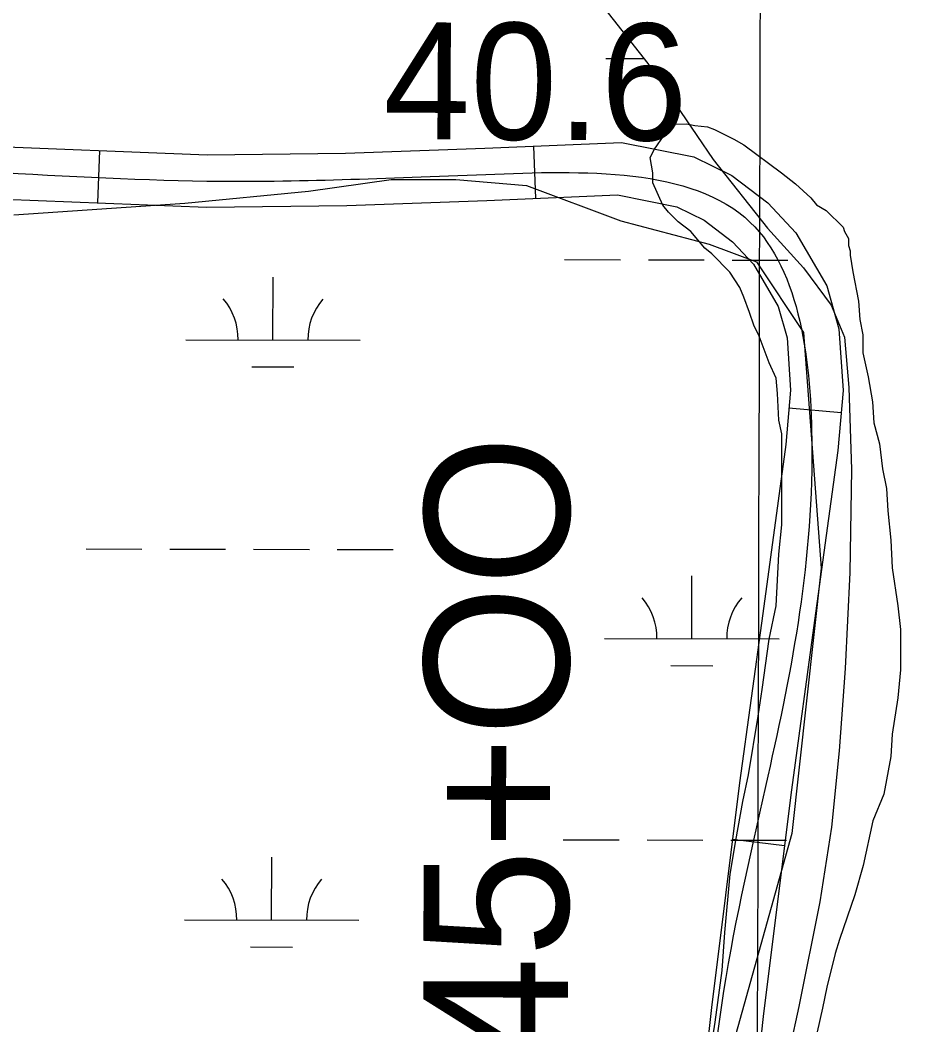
# Model space of a CAD drawing. Extents: x 3180038 to 3217926, y 922069 to 947485.
# Drawn here: x 3186460 to 3186970, y 931069 to 931645 of the extents above; entities that cross this region are included whole.
import ezdxf

# ---------------------------------------------------------------- set-up
doc = ezdxf.new("R2010")
doc.units = 0
for name, color, linetype in [('V-GRID-MAJR', 7, 'Continuous'), ('V-RIVR-RANG', 7, 'Continuous'), ('V-RIVR-RANG-IDEN', 7, 'Continuous'), ('V-ROAD-CNTR', 7, 'Continuous'), ('V-SITE-VEGE', 7, 'Continuous'), ('V-TOPO-SHOR', 7, 'Continuous'), ('V-WETL-SWMP', 7, 'Continuous')]:
    doc.layers.add(name, color=color, linetype=linetype)

msp = doc.modelspace()

# ---------------------------------------------------------------- linework, layer by layer
at = {"layer": 'V-GRID-MAJR'}
msp.add_spline([(3186873.7, 927512.85), (3186889.57, 933574.83), (3186905.45, 939637.89), (3186921.32, 945701.01), (3186921.32, 945702.05)], degree=3, dxfattribs=at)
at = {"layer": 'V-ROAD-CNTR'}
for p, q in [((3186506.04, 931570.49), (3186504.84, 931540.52)), ((3186754.67, 931573.02), (3186755.94, 931543.05)), ((3186931.07, 931420.17), (3186901.18, 931422.74)), ((3186898.6, 931171.74), (3186868.83, 931175.44))]:
    msp.add_line(p, q, dxfattribs=at)
for points in [[(3186433.15, 931573.41), (3186567.67, 931568.03), (3186647.06, 931568.98), (3186726.82, 931571.84), (3186805.18, 931575.16), (3186846.65, 931566.97), (3186868.41, 931556.23), (3186889.07, 931540.5), (3186905.09, 931523.4), (3186922.8, 931492.9), (3186929.79, 931468.25), (3186932.17, 931432.87), (3186929.21, 931398.53), (3186915.9, 931301.04), (3186902.6, 931203.97), (3186886.66, 931075.58), (3186872.57, 930948.11)], [(3186431.95, 931543.43), (3186567.25, 931538.02), (3186647.78, 931538.99), (3186727.99, 931541.86), (3186802.87, 931545.04), (3186836.94, 931538.31), (3186852.53, 931530.61), (3186868.89, 931518.15), (3186880.87, 931505.38), (3186894.97, 931481.09), (3186900.07, 931463.1), (3186902.08, 931433.15), (3186899.38, 931401.85), (3186886.18, 931305.11), (3186872.85, 931207.85), (3186856.86, 931079.07), (3186842.51, 930949.23)]]:
    msp.add_lwpolyline(points, dxfattribs=at)
msp.add_spline([(3184272.54, 931571.47), (3184273.29, 931572.02), (3184388.89, 931608.92), (3184482.34, 931629.28), (3184594.26, 931629.04), (3184801.08, 931663.15), (3184873.95, 931701.5), (3185066.24, 931799.45), (3185255.8, 931784.95), (3185463.43, 931779.92), (3185599.91, 931763.65), (3185790.31, 931711.48), (3185913.01, 931645.5), (3186095.01, 931571.39), (3186297.63, 931563.84), (3186567.46, 931553.03), (3186727.4, 931556.85), (3186878.98, 931529.33), (3186914.3, 931400.19), (3186887.73, 931205.91), (3186857.54, 930948.67), (3186884.36, 930867.86), (3186934.46, 930827.15), (3186969.09, 930750.7), (3186951.99, 930670.5)], degree=3, dxfattribs=at)
at = {"layer": 'V-SITE-VEGE'}
for p, q in [((3186829.62, 931579.31), (3186834.42, 931585.72)), ((3186834.42, 931585.72), (3186842.43, 931585.73)), ((3186842.43, 931585.73), (3186847.23, 931584.93)), ((3186847.23, 931584.93), (3186854.44, 931584.13)), ((3186854.44, 931584.13), (3186858.45, 931582.53)), ((3186858.45, 931582.53), (3186869.67, 931576.94)), ((3186824.02, 931571.3), (3186829.62, 931579.31)), ((3186869.67, 931576.94), (3186875.28, 931573.74)), ((3186821.62, 931566.49), (3186824.02, 931571.3)), ((3186875.28, 931573.74), (3186896.91, 931557.73)), ((3186823.23, 931557.68), (3186821.62, 931566.49)), ((3186823.23, 931552.07), (3186823.23, 931557.68)), ((3186896.91, 931557.73), (3186904.93, 931551.33)), ((3186828.84, 931539.26), (3186823.23, 931552.07)), ((3186904.93, 931551.33), (3186913.74, 931543.33)), ((3186913.74, 931543.33), (3186916.95, 931539.33)), ((3186832.05, 931535.26), (3186828.84, 931539.26)), ((3186837.67, 931529.66), (3186832.05, 931535.26)), ((3186916.95, 931539.33), (3186922.56, 931536.13)), ((3186922.56, 931536.13), (3186932.18, 931526.52)), ((3186844.88, 931524.06), (3186837.67, 931529.66)), ((3186852.89, 931514.45), (3186844.88, 931524.06)), ((3186932.18, 931526.52), (3186932.98, 931524.12)), ((3186932.98, 931524.12), (3186935.38, 931520.12)), ((3186935.38, 931520.12), (3186935.39, 931516.11)), ((3186856.9, 931511.25), (3186852.89, 931514.45)), ((3186867.32, 931500.85), (3186856.9, 931511.25)), ((3186935.39, 931516.11), (3186936.19, 931512.91)), ((3186936.19, 931512.91), (3186936.19, 931510.51)), ((3186936.19, 931510.51), (3186937.8, 931500.9)), ((3186872.93, 931492.04), (3186867.32, 931500.85)), ((3186937.8, 931500.9), (3186941.02, 931484.08)), ((3186875.34, 931486.44), (3186872.93, 931492.04)), ((3186878.55, 931477.63), (3186875.34, 931486.44)), ((3186941.02, 931484.08), (3186941.82, 931473.67)), ((3186880.96, 931470.42), (3186878.55, 931477.63)), ((3186941.82, 931473.67), (3186943.43, 931464.86)), ((3186884.17, 931464.01), (3186880.96, 931470.42)), ((3186943.43, 931464.86), (3186943.44, 931454.45)), ((3186889.78, 931448.8), (3186884.17, 931464.01)), ((3186943.44, 931454.45), (3186946.65, 931440.83)), ((3186893.79, 931440), (3186889.78, 931448.8)), ((3186894.6, 931431.19), (3186893.79, 931440)), ((3186946.65, 931440.83), (3186949.07, 931426.42)), ((3186895.41, 931415.97), (3186894.6, 931431.19)), ((3186949.07, 931426.42), (3186949.88, 931414.41)), ((3186897.02, 931407.96), (3186895.41, 931415.97)), ((3186949.88, 931414.41), (3186953.09, 931402.4)), ((3186897.06, 931355.9), (3186897.02, 931407.96)), ((3186953.09, 931402.4), (3186954.7, 931387.98)), ((3186954.7, 931387.98), (3186957.11, 931376.77)), ((3186957.11, 931376.77), (3186957.92, 931363.95)), ((3186957.92, 931363.95), (3186959.53, 931347.14)), ((3186895.46, 931339.08), (3186897.06, 931355.9)), ((3186959.53, 931347.14), (3186960.35, 931331.12)), ((3186893.88, 931309.44), (3186895.46, 931339.08)), ((3186960.35, 931331.12), (3186963.57, 931309.5)), ((3186889.9, 931290.22), (3186893.88, 931309.44)), ((3186963.57, 931309.5), (3186965.18, 931295.88)), ((3186965.18, 931295.88), (3186965.19, 931272.65)), ((3186885.91, 931261.38), (3186889.9, 931290.22)), ((3186965.19, 931272.65), (3186963.6, 931256.63)), ((3186883.52, 931246.17), (3186885.91, 931261.38)), ((3186963.6, 931256.63), (3186960.42, 931235.81)), ((3186877.94, 931212.52), (3186883.52, 931246.17)), ((3186960.42, 931235.81), (3186959.62, 931222.99)), ((3186959.62, 931222.99), (3186955.63, 931201.36)), ((3186874.74, 931197.3), (3186877.94, 931212.52)), ((3186955.63, 931201.36), (3186949.24, 931186.14)), ((3186870.75, 931174.87), (3186874.74, 931197.3)), ((3186949.24, 931186.14), (3186943.65, 931160.51)), ((3186867.57, 931155.65), (3186870.75, 931174.87)), ((3186943.65, 931160.51), (3186938.85, 931143.68)), ((3186864.39, 931122.01), (3186867.57, 931155.65)), ((3186938.85, 931143.68), (3186930.06, 931118.05)), ((3186862.8, 931100.38), (3186864.39, 931122.01)), ((3186930.06, 931118.05), (3186927.67, 931110.04)), ((3186927.67, 931110.04), (3186922.88, 931090.81)), ((3186858.82, 931070.75), (3186862.8, 931100.38)), ((3186922.88, 931090.81), (3186920.48, 931078.8)), ((3186920.48, 931078.8), (3186917.29, 931065.18)), ((3186856.42, 931054.72), (3186858.82, 931070.75))]:
    msp.add_line(p, q, dxfattribs=at)
at = {"layer": 'V-TOPO-SHOR'}
msp.add_lwpolyline([(3186456.94, 931533.65), (3186554.9, 931540.4), (3186625.83, 931547.16), (3186673.12, 931553.91), (3186710.28, 931553.91), (3186750.82, 931550.54), (3186804.86, 931530.27), (3186855.53, 931516.76), (3186882.56, 931506.62), (3186909.58, 931466.09), (3186919.71, 931330.97), (3186902.83, 931178.96), (3186862.29, 931033.71), (3186835.27, 930956.02), (3186838.64, 930922.24), (3186845.4, 930888.46), (3186862.29, 930854.68), (3186892.69, 930827.65), (3186902.83, 930814.14), (3186912.96, 930793.87), (3186902.83, 930770.23)], dxfattribs=at)
at = {"layer": 'V-WETL-SWMP'}
for p, q in [((3186739.15, 931723.86), (3186820.3, 931620.47)), ((3186796.25, 931623.32), (3186818.1, 931623.27)), ((3186820.3, 931620.47), (3186857.71, 931565.29)), ((3186857.71, 931565.29), (3186888.78, 931525.97)), ((3186888.78, 931525.97), (3186909.56, 931503.16)), ((3186772.58, 931507.94), (3186804.58, 931507.87)), ((3186820.58, 931507.84), (3186852.58, 931507.76)), ((3186868.58, 931507.73), (3186900.58, 931507.66)), ((3186909.56, 931503.16), (3186925.3, 931481.76)), ((3186605.41, 931461.89), (3186605.49, 931497.89)), ((3186925.3, 931481.76), (3186933.1, 931463.52)), ((3186555.41, 931462), (3186655.41, 931461.78)), ((3186933.1, 931463.52), (3186935.54, 931434.64)), ((3186593.37, 931446.49), (3186617.37, 931446.43)), ((3186935.54, 931434.64), (3186936.97, 931387.69)), ((3186936.97, 931387.69), (3186936.01, 931328.61)), ((3186498.29, 931342.06), (3186530.29, 931341.99)), ((3186546.29, 931341.95), (3186578.29, 931341.88)), ((3186594.29, 931341.84), (3186626.29, 931341.77)), ((3186642.29, 931341.74), (3186674.29, 931341.66)), ((3186936.01, 931328.61), (3186933.48, 931273.45)), ((3186845.5, 931290.54), (3186845.58, 931326.54)), ((3186795.5, 931290.65), (3186895.5, 931290.42)), ((3186833.46, 931275.13), (3186857.46, 931275.08)), ((3186933.48, 931273.45), (3186929.99, 931226.19)), ((3186929.99, 931226.19), (3186925.47, 931182.42)), ((3186925.47, 931182.42), (3186918.78, 931139.62)), ((3186771.83, 931175.27), (3186803.83, 931175.2)), ((3186819.83, 931175.16), (3186851.83, 931175.09)), ((3186867.83, 931175.05), (3186899.83, 931174.98)), ((3186604.66, 931129.22), (3186604.74, 931165.22)), ((3186918.78, 931139.62), (3186906.79, 931079.62)), ((3186554.66, 931129.33), (3186654.66, 931129.1)), ((3186592.62, 931113.81), (3186616.62, 931113.76)), ((3186906.79, 931079.62), (3186897.85, 931038.05))]:
    msp.add_line(p, q, dxfattribs=at)
for centre, start, end in [((3186550.17, 931462.49), 359.09901, 40.64267), ((3186660.65, 931462.24), 139.09901, 180.64267), ((3186790.25, 931291.14), 359.09901, 40.64267), ((3186900.74, 931290.89), 139.09901, 180.64267), ((3186549.42, 931129.82), 359.09901, 40.64267), ((3186659.9, 931129.57), 139.09901, 180.64267)]:
    msp.add_arc(centre, 35.25, start, end, dxfattribs=at)

# ---------------------------------------------------------------- texts
at = {"layer": 'V-RIVR-RANG'}
msp.add_text('40.6', height=67, rotation=359.70833, dxfattribs=at).set_placement((3186668.55, 931577.11))
at = {"layer": 'V-RIVR-RANG-IDEN'}
msp.add_text('R-145+OO', height=83, rotation=89.84934, dxfattribs=at).set_placement((3186773.99, 930867.36))

doc.saveas('drawing.dxf')
